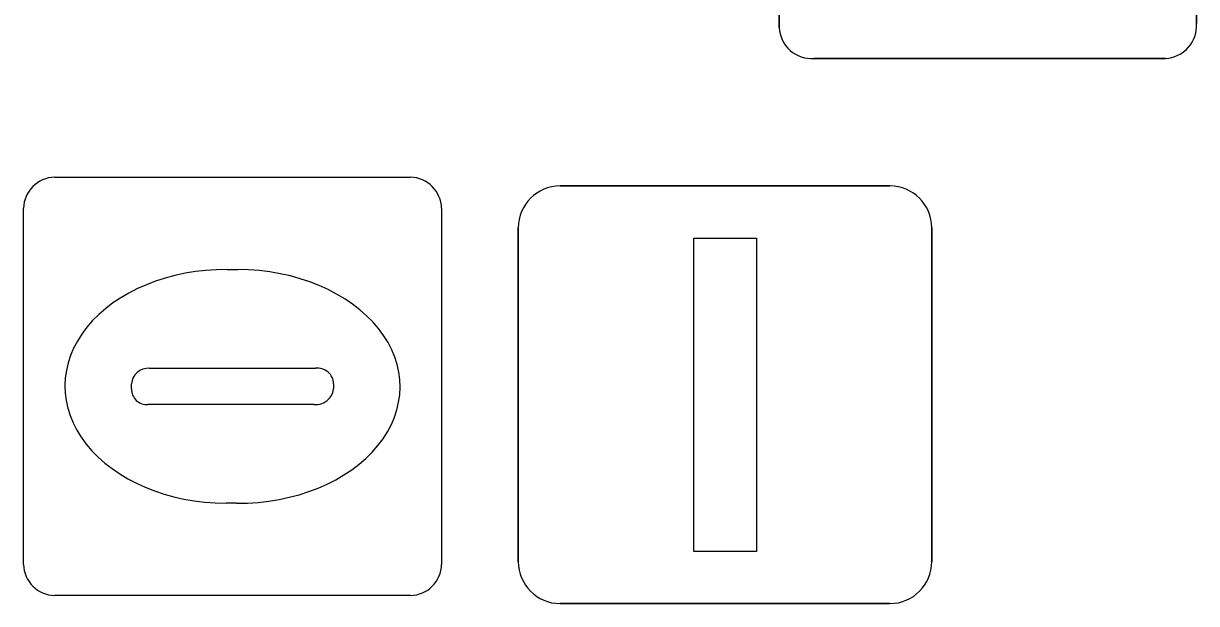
# Model space of a CAD drawing. Extents: x 161087 to 161926, y 382572 to 383873.
# Drawn here: x 161535.103 to 161537.912, y 383462.09 to 383463.478 of the extents above; entities that cross this region are included whole.
import ezdxf

# ---------------------------------------------------------------- set-up
doc = ezdxf.new("R2010")
doc.units = 0
for name, color, linetype in [('IMGEO_Fietsenrek', 7, 'Continuous'), ('IMGEO_Kolk', 7, 'Continuous'), ('IMGEO_Lichtmast', 7, 'Continuous')]:
    doc.layers.add(name, color=color, linetype=linetype)

msp = doc.modelspace()

# ---------------------------------------------------------------- linework, layer by layer
at = {"layer": 'IMGEO_Fietsenrek'}
for p, q in [((161536.9125, 383463.4689), (161536.9125, 383464.3098)), ((161536.9125, 383464.3098), (161536.9125, 383463.4689)), ((161537.9115, 383464.3191), (161537.9115, 383463.4782)), ((161537.9115, 383463.4782), (161537.9115, 383464.3191)), ((161537.8371, 383463.3945), (161536.9962, 383463.3945)), ((161536.9962, 383463.3945), (161537.8371, 383463.3945))]:
    msp.add_line(p, q, dxfattribs=at)
for centre, start, end in [((161536.9904, 383463.4722), 182.4484, 274.2845), ((161536.9904, 383463.4722), 182.4484, 274.2845), ((161537.8338, 383463.4724), 272.4484, 4.2845), ((161537.8338, 383463.4724), 272.4484, 4.2845)]:
    msp.add_arc(centre, 0.0779, start, end, dxfattribs=at)
at = {"layer": 'IMGEO_Kolk'}
for p, q in [((161535.1779, 383463.1105), (161536.0301, 383463.1105)), ((161535.1035, 383462.1839), (161535.1035, 383463.0361)), ((161536.1045, 383463.0361), (161536.1045, 383462.1839)), ((161535.5915, 383462.8897), (161535.6165, 383462.8897)), ((161535.405, 383462.6533), (161535.8029, 383462.6533)), ((161535.3619, 383462.6039), (161535.3619, 383462.6161)), ((161535.846, 383462.6161), (161535.846, 383462.6039)), ((161535.7995, 383462.5667), (161535.4016, 383462.5667)), ((161535.6135, 383462.3303), (161535.5886, 383462.3303)), ((161536.0301, 383462.1095), (161535.1779, 383462.1095))]:
    msp.add_line(p, q, dxfattribs=at)
for points in [[(161535.1779, 383463.1105), (161536.0301, 383463.1105)], [(161535.1035, 383462.1839), (161535.1035, 383463.0361)], [(161536.1045, 383463.0361), (161536.1045, 383462.1839)], [(161536.0301, 383462.1095), (161535.1779, 383462.1095)]]:
    msp.add_lwpolyline(points, dxfattribs=at)
for centre, radius, start, end in [((161535.18, 383463.034), 0.0765, 91.552, 178.448), ((161535.18, 383463.034), 0.0765, 91.552, 178.448), ((161536.028, 383463.034), 0.0765, 1.552, 88.448), ((161536.028, 383463.034), 0.0765, 1.552, 88.448), ((161535.4021, 383462.6131), 0.0403, 85.8775, 175.7526), ((161535.8074, 383462.6149), 0.0386, 1.7309, 96.639), ((161535.3986, 383462.6032), 0.0366, 178.938, 274.7102), ((161535.8034, 383462.6095), 0.043, 264.8664, 352.4533), ((161535.18, 383462.186), 0.0765, 181.552, 268.448), ((161535.18, 383462.186), 0.0765, 181.552, 268.448), ((161536.028, 383462.186), 0.0765, 271.552, 358.448), ((161536.028, 383462.186), 0.0765, 271.552, 358.448)]:
    msp.add_arc(centre, radius, start, end, dxfattribs=at)
for centre, major_axis, ratio, start_param, end_param in [((161535.59, 383462.61), (-0.3872, 0.002), 0.722429, 4.712389, 7.853982), ((161535.615, 383462.61), (-0.3901, 0.002), 0.717154, 1.570796, 4.712389)]:
    msp.add_ellipse(centre, major_axis=major_axis, ratio=ratio, start_param=start_param, end_param=end_param, dxfattribs=at)
at = {"layer": 'IMGEO_Lichtmast'}
for p, q in [((161536.3881, 383463.0895), (161537.1779, 383463.0895)), ((161537.1779, 383463.0895), (161536.3881, 383463.0895)), ((161536.2881, 383462.1905), (161536.2881, 383462.9895)), ((161536.2881, 383462.9895), (161536.2881, 383462.1905)), ((161537.2779, 383462.9895), (161537.2779, 383462.1905)), ((161537.2779, 383462.1905), (161537.2779, 383462.9895)), ((161537.1779, 383462.0905), (161536.3881, 383462.0905)), ((161536.3881, 383462.0905), (161537.1779, 383462.0905))]:
    msp.add_line(p, q, dxfattribs=at)
msp.add_lwpolyline([(161536.708, 383462.965), (161536.858, 383462.965), (161536.858, 383462.215), (161536.708, 383462.215), (161536.708, 383462.965)], dxfattribs=at)
for centre, start, end in [((161536.3881, 383462.9895), 90, 180), ((161536.3881, 383462.9895), 90, 180), ((161537.1779, 383462.9895), 0, 90), ((161537.1779, 383462.9895), 360, 90), ((161536.3881, 383462.1905), 180, 270), ((161536.3881, 383462.1905), 180, 270), ((161537.1779, 383462.1905), 270, 0), ((161537.1779, 383462.1905), 270, 0)]:
    msp.add_arc(centre, 0.1, start, end, dxfattribs=at)

doc.saveas('drawing.dxf')
